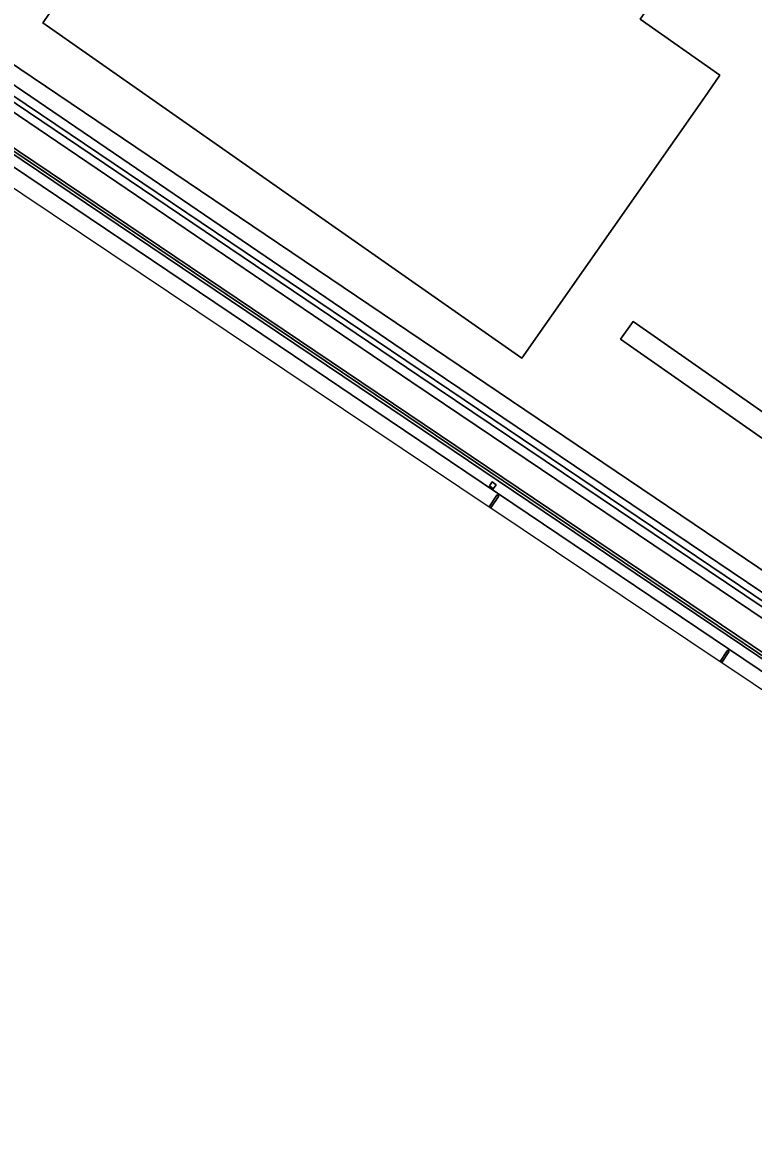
# Model space of a CAD drawing. Extents: x 155018 to 156648, y 383979 to 385733.
# Drawn here: x 155202.6 to 155337.5, y 384612.6 to 384821.5 of the extents above; entities that cross this region are included whole.
import ezdxf

# ---------------------------------------------------------------- set-up
doc = ezdxf.new("R2010")
doc.units = 0
for name, color, linetype in [('IMGEO_Erf', 7, 'Continuous'), ('IMGEO_Groenvoorziening', 7, 'Continuous'), ('IMGEO_Hek', 7, 'Continuous'), ('IMGEO_Oever', 7, 'Continuous'), ('IMGEO_Pand', 7, 'Continuous'), ('IMGEO_Rijbaan_lokaal_gesloten', 7, 'Continuous'), ('IMGEO_Terreindeel_onvherhard', 7, 'Continuous'), ('IMGEO_Terreindeel_open', 7, 'Continuous'), ('IMGEO_Waterloop', 7, 'Continuous')]:
    doc.layers.add(name, color=color, linetype=linetype)

msp = doc.modelspace()

# ---------------------------------------------------------------- linework, layer by layer
at = {"layer": 'IMGEO_Erf'}
for points in [[(155078.52, 385004.55), (155027.41, 384931.04), (155068.82, 384903.06), (155069.31, 384902.73), (155069.77, 384902.42), (155070.29, 384902.07), (155295.33, 384750), (155489.59, 384618.73), (155493.56, 384624.32), (155497.19, 384629.49), (155503.96, 384639.14), (155505.76, 384641.7), (155508.85, 384646.11), (155510.68, 384648.69), (155535.91, 384684.98)], [(155354.37, 384734.09), (155313.02, 384763.04), (155315.34, 384766.33), (155356.66, 384737.42)]]:
    msp.add_lwpolyline(points, dxfattribs=at)
msp.add_lwpolyline([(155307.85, 384846.47), (155308.08, 384846.3), (155307.16, 384844.98), (155311.87, 384841.65), (155312.84, 384843), (155313.12, 384842.89), (155325.2, 384834.41), (155316.62, 384822.15), (155331.37, 384811.8), (155328.5, 384807.71), (155294.79, 384759.56), (155206.34, 384821.5), (155218.64, 384839.08), (155228.19, 384832.39), (155240.18, 384849.52), (155230.62, 384856.2), (155240.04, 384869.66), (155242.91, 384873.76), (155277.33, 384849.67), (155285.97, 384861.91)], close=True, dxfattribs=at)
at = {"layer": 'IMGEO_Groenvoorziening'}
for points in [[(155018.36, 384918.03), (155072.77, 384881.27), (155252.61, 384760), (155267.44, 384750), (155460.95, 384619.54), (155462.06, 384621.17), (155273.61, 384748.19), (155051.38, 384897.99), (155019.49, 384919.66)], [(155290.03, 384736.16), (155289.52, 384735.42), (155288.8, 384735.95), (155289.31, 384736.66)]]:
    msp.add_lwpolyline(points, close=True, dxfattribs=at)
for points in [[(155117.29, 384866.73), (155188.59, 384818.4), (155275.37, 384759.29), (155397.34, 384677), (155402.02, 384673.84), (155421.28, 384660.85), (155457.87, 384636.86), (155479.18, 384622.39), (155480.37, 384621.21), (155480.58, 384620.35), (155479.94, 384619.28), (155485.92, 384615.12), (155487.18, 384616.15), (155488.31, 384617.33), (155489.29, 384618.64), (155489.46, 384618.53), (155489.59, 384618.73), (155295.33, 384750), (155070.29, 384902.07)], [(155051.94, 384898.82), (155452.62, 384628.74), (155476.25, 384612.78), (155476.44, 384612.75), (155478.07, 384612.6), (155479.69, 384612.67), (155481.3, 384612.94), (155482.88, 384613.45), (155484.38, 384614.15), (155485.79, 384615.02), (155485.92, 384615.12), (155479.94, 384619.28), (155479.94, 384619.27), (155479.35, 384618.47), (155478.16, 384618.25), (155475.96, 384619.11), (155396.84, 384672.62), (155274.45, 384755.08), (155190.89, 384811.75), (155114.7, 384863.03)]]:
    msp.add_lwpolyline(points, dxfattribs=at)
at = {"layer": 'IMGEO_Hek'}
for points in [[(155051.66, 384898.4), (155112.43, 384857.45), (155113.3, 384856.85), (155273.89, 384748.61)], [(155273.89, 384748.61), (155394.06, 384667.49), (155462.32, 384621.41)]]:
    msp.add_lwpolyline(points, dxfattribs=at)
at = {"layer": 'IMGEO_Oever'}
msp.add_lwpolyline([(155071.77, 384897.16), (155070.79, 384895.69), (155107.86, 384870.72), (155189.77, 384815.43), (155286.77, 384750.06), (155396.63, 384675.94), (155397.34, 384677), (155275.37, 384759.29), (155188.59, 384818.4), (155117.29, 384866.73)], close=True, dxfattribs=at)
msp.add_lwpolyline([(155190.89, 384811.75), (155274.45, 384755.08), (155396.84, 384672.62), (155475.96, 384619.11), (155478.16, 384618.25), (155479.35, 384618.47), (155479.94, 384619.27), (155479.94, 384619.28), (155480.58, 384620.35), (155480.37, 384621.21), (155479.18, 384622.39), (155457.87, 384636.86), (155421.28, 384660.85), (155402.02, 384673.84), (155401.32, 384672.78), (155449.57, 384640.25), (155478.98, 384620.38), (155478.52, 384619.62), (155459.21, 384632.67), (155408.46, 384666.96), (155400.85, 384672.08), (155396.16, 384675.24), (155275.77, 384756.26), (155189.8, 384814.33)], dxfattribs=at)
at = {"layer": 'IMGEO_Pand'}
msp.add_lwpolyline([(155240.04, 384869.66), (155230.62, 384856.2), (155240.18, 384849.52), (155228.19, 384832.39), (155218.64, 384839.08), (155206.34, 384821.5), (155294.79, 384759.56), (155328.5, 384807.71), (155331.37, 384811.8), (155316.62, 384822.15), (155325.2, 384834.41), (155313.12, 384842.89), (155312.84, 384843), (155311.87, 384841.65), (155307.16, 384844.98), (155308.08, 384846.3), (155307.85, 384846.47), (155285.97, 384861.91), (155277.33, 384849.67), (155242.91, 384873.76)], close=True, dxfattribs=at)
msp.add_lwpolyline([(155356.66, 384737.42), (155315.34, 384766.33), (155313.02, 384763.04), (155354.37, 384734.09)], dxfattribs=at)
at = {"layer": 'IMGEO_Rijbaan_lokaal_gesloten'}
for points in [[(155460.95, 384619.54), (155267.44, 384750), (155252.61, 384760), (155072.77, 384881.27)], [(155186.49, 384800.6), (155288.75, 384732.08), (155290.15, 384734.19), (155290.18, 384734.21), (155290.21, 384734.23), (155290.24, 384734.24), (155290.27, 384734.25), (155290.31, 384734.25), (155290.34, 384734.24), (155290.37, 384734.24), (155290.4, 384734.22), (155290.43, 384734.2), (155290.45, 384734.18), (155290.47, 384734.15), (155290.49, 384734.12), (155290.5, 384734.09), (155290.5, 384734.05), (155290.5, 384734.02), (155290.49, 384733.99), (155290.48, 384733.96), (155289.08, 384731.86), (155331.39, 384703.5), (155332.69, 384705.47), (155332.71, 384705.5), (155332.74, 384705.52), (155332.78, 384705.53), (155332.81, 384705.54), (155332.85, 384705.54), (155332.89, 384705.53), (155332.92, 384705.52), (155332.95, 384705.5), (155332.98, 384705.48), (155333.01, 384705.46), (155333.02, 384705.42), (155333.04, 384705.39), (155333.05, 384705.36), (155333.05, 384705.32), (155333.04, 384705.28), (155333.03, 384705.25), (155331.73, 384703.28), (155459.6, 384617.59)]]:
    msp.add_lwpolyline(points, dxfattribs=at)
for points in [[(155288.75, 384732.08), (155289.08, 384731.86), (155290.48, 384733.96), (155290.49, 384733.99), (155290.5, 384734.02), (155290.5, 384734.05), (155290.5, 384734.09), (155290.49, 384734.12), (155290.47, 384734.15), (155290.45, 384734.18), (155290.43, 384734.2), (155290.4, 384734.22), (155290.37, 384734.24), (155290.34, 384734.24), (155290.31, 384734.25), (155290.27, 384734.25), (155290.24, 384734.24), (155290.21, 384734.23), (155290.18, 384734.21), (155290.15, 384734.19)], [(155331.39, 384703.5), (155331.73, 384703.28), (155333.03, 384705.25), (155333.04, 384705.28), (155333.05, 384705.32), (155333.05, 384705.36), (155333.04, 384705.39), (155333.02, 384705.42), (155333.01, 384705.46), (155332.98, 384705.48), (155332.95, 384705.5), (155332.92, 384705.52), (155332.89, 384705.53), (155332.85, 384705.54), (155332.81, 384705.54), (155332.78, 384705.53), (155332.74, 384705.52), (155332.71, 384705.5), (155332.69, 384705.47)]]:
    msp.add_lwpolyline(points, close=True, dxfattribs=at)
at = {"layer": 'IMGEO_Terreindeel_onvherhard'}
for points in [[(155019.49, 384919.66), (155051.38, 384897.99), (155273.61, 384748.19), (155462.06, 384621.17), (155462.32, 384621.41), (155273.89, 384748.61), (155051.66, 384898.4), (155019.78, 384920.07)], [(155020.06, 384920.48), (155019.78, 384920.07), (155051.66, 384898.4), (155273.89, 384748.61), (155462.32, 384621.41), (155470.17, 384616.15), (155471.47, 384614.96), (155472.94, 384613.99), (155474.55, 384613.26), (155476.25, 384612.78), (155452.62, 384628.74), (155051.94, 384898.82)]]:
    msp.add_lwpolyline(points, close=True, dxfattribs=at)
at = {"layer": 'IMGEO_Terreindeel_open'}
msp.add_lwpolyline([(155290.03, 384736.16), (155289.31, 384736.66), (155288.8, 384735.95), (155289.52, 384735.42)], close=True, dxfattribs=at)
at = {"layer": 'IMGEO_Waterloop'}
msp.add_lwpolyline([(155070.24, 384894.86), (155107.27, 384869.77), (155189.8, 384814.33), (155275.77, 384756.26), (155396.16, 384675.24), (155396.63, 384675.94), (155286.77, 384750.06), (155189.77, 384815.43), (155107.86, 384870.72), (155070.79, 384895.69)], close=True, dxfattribs=at)

doc.saveas('drawing.dxf')
